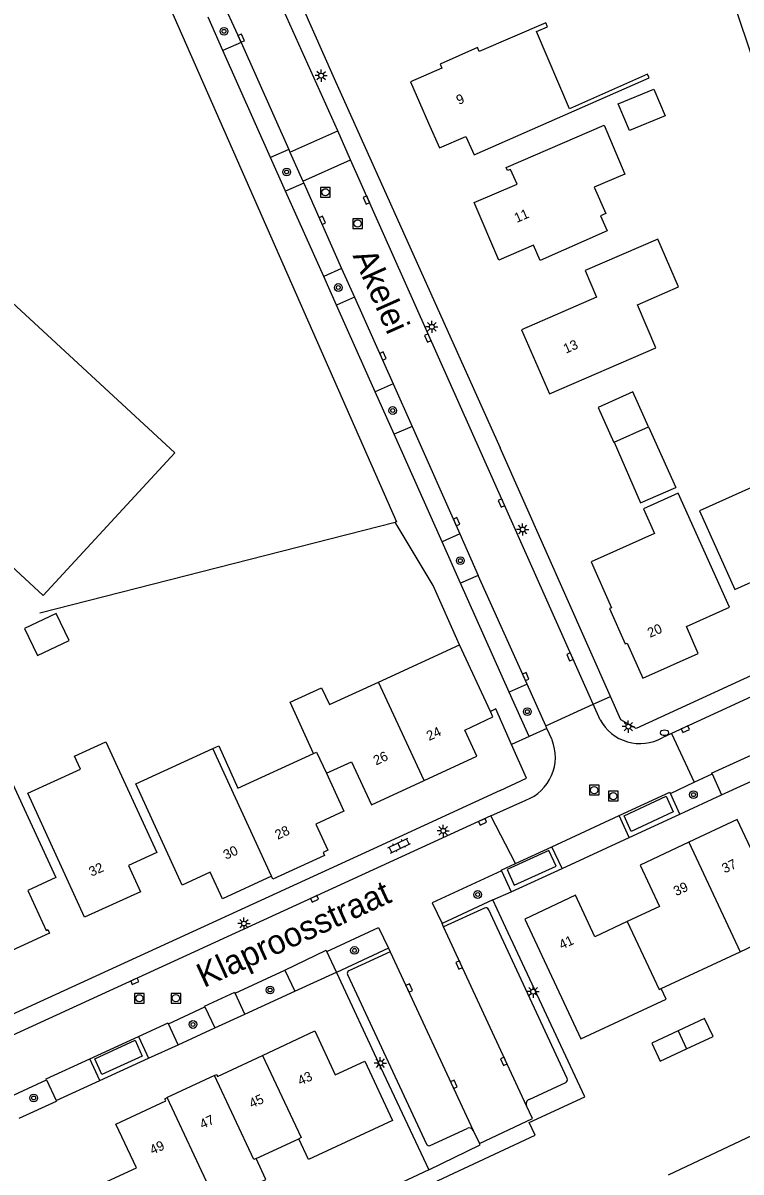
# Model space of a CAD drawing. Extents: x 136000 to 138005, y 398500 to 400500.
# Drawn here: x 137265.3 to 137339.7, y 398564.7 to 398683.8 of the extents above; entities that cross this region are included whole.
import ezdxf

# ---------------------------------------------------------------- set-up
doc = ezdxf.new("R2010")
doc.units = 0
for name, color, linetype in [('gg-afsc-erfafscheiding', 7, 'Continuous'), ('gg-afsc-hekwerk', 7, 'Continuous'), ('gg-anno-huisnummerreeks BGT', 7, 'Continuous'), ('gg-anno-openbare ruimte label', 7, 'Continuous'), ('gg-bbg-bijgebouw', 7, 'Continuous'), ('gg-bbg-gedigitaliseerde bijgebouw', 7, 'Continuous'), ('gg-bbg-hoofdgebouw', 7, 'Continuous'), ('gg-bbg-luifel en loopbrug', 7, 'Continuous'), ('gg-bbg-tussenscheiding', 7, 'Continuous'), ('gg-knt-plantopografie kant verharding', 7, 'Continuous'), ('gg-knt-verharding', 7, 'Continuous'), ('gg-knt-verharding nz', 7, 'Continuous'), ('gt-grn-groengrens', 7, 'Continuous'), ('gt-grn-vlakafsluiter', 7, 'Continuous'), ('gt-grn-weggrens', 7, 'Continuous'), ('gt-symb-boom', 7, 'Continuous'), ('gt-symb-brandkraan', 7, 'Continuous'), ('gt-symb-klinker verharding', 7, 'Continuous'), ('gt-symb-kolk', 7, 'Continuous'), ('gt-symb-lichtmast', 7, 'Continuous'), ('gt-symb-rioolschacht', 7, 'Continuous')]:
    doc.layers.add(name, color=color, linetype=linetype)

# ---------------------------------------------------------------- blocks, each defined once
blk = doc.blocks.new('gt0-LMAST')
at = {"layer": 'gt-symb-lichtmast'}
for p, q in [((-0.18, 0.17), (-0.45, 0.44)), ((-0.01, 0.25), (-0.01, 0.62)), ((0.17, 0.17), (0.44, 0.44)), ((-0.26, 0), (-0.63, 0)), ((-0.18, -0.18), (-0.45, -0.45)), ((-0.01, -0.25), (-0.01, -0.63)), ((0.44, -0.45), (0.17, -0.18)), ((0.24, 0), (0.62, 0))]:
    blk.add_line(p, q, dxfattribs=at)
blk.add_circle((-0.01, 0), 0.25, dxfattribs=at)
blk = doc.blocks.new('gt0-KOLK')
at = {"layer": 'gt-symb-kolk'}
blk.add_lwpolyline([(0, 0), (0.37, 0), (0.37, 0.4), (-0.38, 0.4), (-0.38, 0), (0, 0)], dxfattribs=at)
blk = doc.blocks.new('gt0-BOOM')
at = {"layer": 'gt-symb-boom'}
for radius in [0.4, 0.2]:
    blk.add_circle((0, 0), radius, dxfattribs=at)
blk = doc.blocks.new('gt0-RS')
at = {"layer": 'gt-symb-rioolschacht'}
blk.add_lwpolyline([(-0.5, -0.5), (0.5, -0.5), (0.5, 0.5), (-0.5, 0.5)], close=True, dxfattribs=at)
blk.add_circle((0, 0), 0.375, dxfattribs=at)
blk = doc.blocks.new('gt0-BR')
at = {"layer": 'gt-symb-brandkraan'}
for centre, radius, start, end in [((-0.24, 0), 0.206, 107.5669, 252.4331), ((0.6, -2.66), 3, 106.892, 107.5669), ((0, -0.69), 0.938, 73.108, 106.892), ((-0.6, -2.66), 3, 72.4331, 73.108), ((0.24, 0), 0.206, 287.567, 72.4331), ((0.6, 2.66), 3, 252.4331, 253.108), ((0, 0.69), 0.938, 253.108, 286.8921), ((-0.6, 2.66), 3, 286.8921, 287.567)]:
    blk.add_arc(centre, radius, start, end, dxfattribs=at)
blk = doc.blocks.new('gt0-KL1')
at = {"layer": 'gt-symb-klinker verharding'}
for p, q in [((-1.15, 0.3), (1.15, 0.3)), ((-1, -0.3), (-1, 0.3)), ((-0.5, 0.3), (-0.5, 0.45)), ((0, -0.3), (0, 0.3)), ((0.5, 0.3), (0.5, 0.45)), ((1, -0.3), (1, 0.3)), ((-1.15, -0.3), (1.15, -0.3)), ((-0.5, -0.45), (-0.5, -0.3)), ((0.5, -0.45), (0.5, -0.3))]:
    blk.add_line(p, q, dxfattribs=at)

msp = doc.modelspace()

# ---------------------------------------------------------------- linework, layer by layer
at = {"layer": 'gg-afsc-erfafscheiding'}
for p, q in [((137277, 398693.35), (137303.99, 398632.09)), ((137267.04, 398622.65), (137303.86, 398632.06)), ((137302.36, 398575.55), (137307.33, 398564.97)), ((137307.33, 398564.97), (137297.74, 398560.5))]:
    msp.add_line(p, q, dxfattribs=at)
msp.add_lwpolyline([(137294.99, 398559.23), (137292.92, 398558.27), (137293.52, 398556.96), (137318.34, 398568.55), (137317.72, 398569.88), (137323.49, 398572.55), (137315.3, 398590.04)], dxfattribs=at)
at = {"layer": 'gg-afsc-hekwerk'}
msp.add_line((137264.9, 398570.31), (137268.77, 398572.08), dxfattribs=at)
msp.add_lwpolyline([(137310.53, 398619.36), (137307.8, 398625.48), (137303.86, 398632.06)], dxfattribs=at)
at = {"layer": 'gg-bbg-bijgebouw'}
for p, q in [((137326.53, 398640.33), (137330.08, 398641.93)), ((137331.29, 398576.24), (137334.03, 398577.52))]:
    msp.add_line(p, q, dxfattribs=at)
for points in [[(137330.08, 398641.93), (137328.45, 398645.57), (137324.87, 398643.95), (137326.49, 398640.31), (137326.53, 398640.33)], [(137334.03, 398577.52), (137336.77, 398578.79), (137335.9, 398580.64), (137333.16, 398579.36)], [(137333.16, 398579.36), (137330.43, 398578.09), (137331.29, 398576.24)]]:
    msp.add_lwpolyline(points, dxfattribs=at)
at = {"layer": 'gg-bbg-gedigitaliseerde bijgebouw'}
for points in [[(137330.64, 398676.92), (137331.8, 398674.16), (137328.11, 398672.61), (137326.95, 398675.38), (137330.64, 398676.92)], [(137266.8, 398618.23), (137270.1, 398619.8), (137268.75, 398622.61), (137265.46, 398621.03), (137266.8, 398618.23)]]:
    msp.add_lwpolyline(points, dxfattribs=at)
at = {"layer": 'gg-bbg-hoofdgebouw'}
for p, q in [((137302.13, 398615.5), (137310.53, 398619.36)), ((137313.71, 398612.46), (137310.53, 398619.36)), ((137313.98, 398611.88), (137313.71, 398612.46)), ((137339.57, 398587.57), (137347.7, 398591.37)), ((137331.39, 398583.74), (137339.57, 398587.57)), ((137285.14, 398574.73), (137280.25, 398572.45)), ((137289.46, 398566.14), (137293.87, 398568.2))]:
    msp.add_line(p, q, dxfattribs=at)
for points in [[(137307.32, 398673.38), (137308.43, 398670.82), (137311.18, 398672.01), (137312.02, 398670.1), (137330.16, 398678.07), (137329.99, 398678.46), (137321.91, 398674.88), (137318.49, 398682.89), (137319.61, 398683.37), (137319.45, 398683.76), (137312.56, 398680.81), (137312.38, 398681.21), (137308.5, 398679.48), (137308.68, 398679.07), (137305.45, 398677.66), (137307.32, 398673.38)], [(137242.72, 398656.06), (137254.95, 398645.06), (137250.42, 398640.16), (137267.39, 398624.46), (137281.03, 398639.25), (137251.86, 398666.18), (137257.99, 398672.82), (137250.63, 398679.61)], [(137312.02, 398665.15), (137316.47, 398667.07), (137315.8, 398668.6), (137315.49, 398668.47), (137315.36, 398668.78), (137325.51, 398673.18), (137327.63, 398668.11), (137324.47, 398666.76), (137325.65, 398664.02), (137325.13, 398663.79), (137325.82, 398662.23), (137318.87, 398659.17), (137318.18, 398660.76), (137314.58, 398659.21), (137312.02, 398665.15)], [(137316.92, 398651.98), (137319.83, 398645.35), (137330.85, 398650.12), (137328.93, 398654.56), (137333.2, 398656.42), (137331.04, 398661.37), (137323.51, 398658.11), (137324.71, 398655.35), (137316.92, 398651.98)], [(137344.14, 398637.16), (137335.38, 398633.24), (137339.02, 398625.09), (137342.09, 398626.46), (137343.5, 398623.27), (137349.21, 398625.79)], [(137333.16, 398635.05), (137329.56, 398633.43), (137330.71, 398630.88), (137324.14, 398627.94), (137326.24, 398623.19), (137326.05, 398623.1), (137327.68, 398619.46), (137327.86, 398619.53), (137329.49, 398615.9), (137335.24, 398618.46), (137334.01, 398621.24), (137338.47, 398623.24), (137333.16, 398635.05)], [(137295.4, 398608.11), (137292.99, 398613.42), (137296.24, 398614.9), (137297.04, 398613.16), (137302.13, 398615.5)], [(137306.85, 398605.29), (137312.3, 398607.81), (137311.05, 398610.53), (137313.98, 398611.88)], [(137271.27, 398606.47), (137270.65, 398607.83), (137273.9, 398609.31), (137279.18, 398597.83), (137276.25, 398596.51), (137277.48, 398593.77), (137271.67, 398591.16), (137265.82, 398603.98), (137271.27, 398606.47)], [(137284.96, 398608.6), (137285.58, 398608.88), (137287.55, 398604.51), (137295.4, 398608.11)], [(137291.03, 398595.39), (137285.97, 398593.06), (137284.7, 398595.81), (137281.8, 398594.46), (137277, 398604.96), (137284.96, 398608.6)], [(137296.74, 398606.05), (137299.33, 398607.25), (137301.39, 398602.77), (137306.85, 398605.29)], [(137256.21, 398599.57), (137261.68, 398602.07), (137260.8, 398603.96), (137264.03, 398605.45), (137268.72, 398595.25), (137265.8, 398593.9), (137267.7, 398589.77), (137267.9, 398589.86), (137268.07, 398589.48), (137261.87, 398586.66), (137261.69, 398587.04), (137261.89, 398587.14)], [(137296.74, 398606.05), (137298.54, 398602.11), (137295.63, 398600.77), (137296.89, 398598.07), (137296.38, 398597.83), (137296.52, 398597.53), (137291.17, 398595.07), (137291.03, 398595.39)], [(137344.57, 398598.65), (137341.22, 398597.08), (137339.28, 398601.25), (137334.25, 398598.9)], [(137334.25, 398598.9), (137329.23, 398596.54), (137331.24, 398592.26), (137327.88, 398590.68)], [(137327.88, 398590.68), (137324.53, 398589.11), (137322.52, 398593.41), (137317.27, 398590.95), (137323.06, 398578.54), (137331.91, 398582.66), (137331.39, 398583.74)], [(137290.13, 398576.83), (137295.53, 398579.36), (137297.65, 398574.82), (137300.71, 398576.24), (137303.58, 398570.1), (137294.89, 398566.03), (137293.87, 398568.2)], [(137285.14, 398574.73), (137285.38, 398574.84), (137285.47, 398574.64), (137290.13, 398576.83)], [(137284.59, 398562.54), (137279.78, 398560.28), (137280.29, 398559.21), (137276.88, 398557.61), (137274.01, 398563.76), (137277.06, 398565.19), (137274.94, 398569.72), (137280.1, 398572.13), (137280.01, 398572.33), (137280.25, 398572.45)], [(137332.14, 398564.46), (137340.86, 398568.55), (137343.72, 398562.42), (137340.68, 398560.99), (137343.35, 398555.26), (137341.81, 398554.55), (137342.18, 398553.76), (137339.34, 398552.43), (137338.97, 398553.22), (137337.9, 398552.72), (137338.08, 398552.34), (137337.86, 398552.24)], [(137284.59, 398562.54), (137285.1, 398561.45), (137290.47, 398563.96), (137289.46, 398566.14)]]:
    msp.add_lwpolyline(points, dxfattribs=at)
at = {"layer": 'gg-bbg-luifel en loopbrug'}
msp.add_line((137330.08, 398641.93), (137332.9, 398635.64), dxfattribs=at)
msp.add_lwpolyline([(137326.53, 398640.33), (137329.27, 398634.05), (137332.9, 398635.64)], dxfattribs=at)
at = {"layer": 'gg-bbg-tussenscheiding'}
for p, q in [((137306.85, 398605.29), (137302.13, 398615.5)), ((137291.03, 398595.39), (137284.96, 398608.6)), ((137334.25, 398598.9), (137339.57, 398587.57)), ((137333.16, 398579.36), (137334.03, 398577.52))]:
    msp.add_line(p, q, dxfattribs=at)
for points in [[(137295.4, 398608.11), (137295.72, 398608.25), (137296.74, 398606.05)], [(137327.88, 398590.68), (137331.18, 398583.65), (137331.39, 398583.74)], [(137290.13, 398576.83), (137294.12, 398568.31), (137293.87, 398568.2)], [(137289.46, 398566.14), (137289.22, 398566.03), (137285.14, 398574.73)], [(137284.59, 398562.54), (137284.84, 398562.65), (137280.25, 398572.45)]]:
    msp.add_lwpolyline(points, dxfattribs=at)
at = {"layer": 'gg-knt-plantopografie kant verharding'}
msp.add_line((137310.11, 398619.14), (137310.11, 398619.14), dxfattribs=at)
at = {"layer": 'gg-knt-verharding'}
for p, q in [((137297.9, 398672.58), (137278.8, 398715.33)), ((137286.33, 398685.18), (137287.89, 398681.74)), ((137286.01, 398680.9), (137284.47, 398684.35)), ((137287.89, 398681.74), (137286.01, 398680.9)), ((137290.95, 398669.83), (137286.01, 398680.9)), ((137297.55, 398678), (137314.71, 398639.77)), ((137292.96, 398670.37), (137297.9, 398672.58)), ((137299.23, 398669.6), (137297.9, 398672.58)), ((137292.83, 398670.66), (137290.95, 398669.83)), ((137292.83, 398670.66), (137292.96, 398670.37)), ((137292.51, 398666.34), (137290.95, 398669.83)), ((137292.96, 398670.37), (137294.29, 398667.39)), ((137294.29, 398667.39), (137299.23, 398669.6)), ((137294.38, 398667.18), (137292.51, 398666.34)), ((137294.29, 398667.39), (137294.38, 398667.18)), ((137296.45, 398657.51), (137292.51, 398666.34)), ((137298.31, 398658.34), (137296.45, 398657.51)), ((137298.31, 398658.34), (137299.65, 398655.37)), ((137297.78, 398654.53), (137296.45, 398657.51)), ((137299.65, 398655.37), (137297.78, 398654.53)), ((137301.78, 398645.56), (137297.78, 398654.53)), ((137303.65, 398646.4), (137301.78, 398645.56)), ((137303.65, 398646.4), (137305.6, 398641.98)), ((137303.75, 398641.16), (137301.78, 398645.56)), ((137305.6, 398641.98), (137303.75, 398641.16)), ((137308.71, 398630.03), (137303.75, 398641.16)), ((137326.16, 398613.99), (137314.71, 398639.77)), ((137310.55, 398630.85), (137308.71, 398630.03)), ((137310.55, 398630.85), (137312.46, 398626.55)), ((137310.63, 398625.74), (137308.71, 398630.03)), ((137312.46, 398626.55), (137310.63, 398625.74)), ((137315.67, 398614.44), (137310.63, 398625.74)), ((137317.51, 398615.27), (137315.67, 398614.44)), ((137319.45, 398610.95), (137317.51, 398615.27)), ((137317.72, 398609.84), (137315.67, 398614.44)), ((137327.23, 398611.59), (137326.16, 398613.99)), ((137319.45, 398610.95), (137324.37, 398613.19)), ((137325.08, 398611.59), (137324.37, 398613.19)), ((137319.57, 398610.67), (137317.72, 398609.84)), ((137319.57, 398610.67), (137319.45, 398610.95)), ((137320.1, 398609.5), (137319.57, 398610.67)), ((137332.48, 398610.18), (137331.5, 398609.72)), ((137332.48, 398610.18), (137334.8, 398605.11)), ((137337.66, 398603.81), (137345.15, 398607.25)), ((137334.8, 398605.11), (137336.66, 398605.98)), ((137336.66, 398605.98), (137337.66, 398603.81)), ((137332.36, 398603.96), (137334.8, 398605.11)), ((137313.76, 398601.64), (137317.39, 398603.27)), ((137333.33, 398601.82), (137332.36, 398603.96)), ((137316.32, 398596.7), (137313.76, 398601.64)), ((137320.09, 398598.44), (137327.05, 398601.66)), ((137328.09, 398599.41), (137333.33, 398601.82)), ((137321.13, 398596.2), (137328.09, 398599.41)), ((137316.32, 398596.7), (137320.09, 398598.44)), ((137314.87, 398595.94), (137315.88, 398593.78)), ((137315.88, 398593.78), (137321.13, 398596.2)), ((137313.97, 398592.93), (137308.71, 398590.48)), ((137313.11, 398592.09), (137308.87, 398590.13)), ((137315.3, 398590.04), (137313.97, 398592.93)), ((137321.66, 398574.43), (137313.52, 398591.96)), ((137308.87, 398590.13), (137308.71, 398590.48)), ((137297.76, 398585.45), (137296.78, 398587.59)), ((137303.16, 398587.92), (137297.78, 398585.41)), ((137303.33, 398587.56), (137299.04, 398585.58)), ((137303.16, 398587.92), (137303.33, 398587.56)), ((137287.29, 398583.26), (137292.43, 398585.65)), ((137292.43, 398585.65), (137293.47, 398583.49)), ((137293.47, 398583.49), (137297.76, 398585.45)), ((137297.76, 398585.45), (137297.78, 398585.41)), ((137297.78, 398585.41), (137302.36, 398575.55)), ((137298.91, 398585.21), (137307.11, 398567.65)), ((137288.29, 398581.11), (137287.29, 398583.26)), ((137280.38, 398580.08), (137284.14, 398581.85)), ((137284.14, 398581.85), (137285.18, 398579.69)), ((137285.18, 398579.69), (137288.29, 398581.11)), ((137281.37, 398577.93), (137280.38, 398580.08)), ((137278.31, 398576.53), (137281.37, 398577.93)), ((137273.26, 398574.22), (137278.31, 398576.53)), ((137263.89, 398572.5), (137267.74, 398574.31)), ((137267.74, 398574.31), (137268.74, 398572.15)), ((137268.74, 398572.15), (137273.26, 398574.22)), ((137317.71, 398572.26), (137321.51, 398574.03)), ((137268.74, 398572.15), (137268.77, 398572.08)), ((137307.48, 398567.5), (137311.3, 398569.27)), ((137311.93, 398569.05), (137312.59, 398567.7))]:
    msp.add_line(p, q, dxfattribs=at)
for points in [[(137272.86, 398725.98), (137274.25, 398724.92), (137275.52, 398723.9), (137276.12, 398723.35), (137277.04, 398722.38), (137277.64, 398721.62), (137278.24, 398720.74), (137278.79, 398719.85), (137279.85, 398717.97), (137297.55, 398678)], [(137324.37, 398613.19), (137315.05, 398634.12), (137299.23, 398669.6)], [(137372.38, 398628.42), (137370.44, 398627.54), (137368.48, 398626.71), (137352.11, 398619.2), (137332.48, 398610.18)], [(137360.42, 398625.23), (137328.8, 398610.69), (137327.23, 398611.59)], [(137315.9, 398609.04), (137314.29, 398612.72), (137313.71, 398612.46)], [(137314.72, 398604.28), (137317.44, 398605.54), (137315.9, 398609.04)], [(137314.72, 398604.28), (137301.62, 398598.23), (137238.27, 398569.17)], [(137327.05, 398601.66), (137332.3, 398604.09), (137332.36, 398603.96)], [(137313.76, 398601.64), (137241.44, 398568.47), (137232.74, 398564.46)], [(137314.87, 398595.94), (137307.69, 398592.62), (137308.71, 398590.48)], [(137296.78, 398587.59), (137302.13, 398590.09), (137303.16, 398587.92)], [(137312.59, 398567.7), (137318.06, 398570.29), (137317.46, 398571.6)]]:
    msp.add_lwpolyline(points, dxfattribs=at)
for centre, radius, start, end in [((137329.21, 398613.82), 4.7, 208.3256, 299.1506), ((137315.68, 398607.71), 4.76, 291.052, 21.9704), ((137313.24, 398591.8), 0.312, 29.0019, 114.8103), ((137299.19, 398585.32), 0.297, 118.4778, 202.3699), ((137321.35, 398574.32), 0.335, 299.6128, 18.6783), ((137317.91, 398571.8), 0.498, 113.3465, 203.8335), ((137311.51, 398568.84), 0.479, 26.8, 116.1147), ((137307.35, 398567.73), 0.263, 198.5987, 297.6388)]:
    msp.add_arc(centre, radius, start, end, dxfattribs=at)
at = {"layer": 'gg-knt-verharding nz'}
for p, q in [((137287.89, 398681.74), (137292.83, 398670.66)), ((137294.38, 398667.18), (137298.31, 398658.34)), ((137299.65, 398655.37), (137303.65, 398646.4)), ((137305.6, 398641.98), (137310.55, 398630.85)), ((137317.51, 398615.27), (137312.46, 398626.55)), ((137328.09, 398599.41), (137327.05, 398601.66)), ((137321.13, 398596.2), (137320.09, 398598.44)), ((137317.46, 398571.6), (137308.87, 398590.13)), ((137303.33, 398587.56), (137311.93, 398569.05)), ((137272.22, 398576.48), (137277.27, 398578.8)), ((137277.27, 398578.8), (137278.31, 398576.53)), ((137273.26, 398574.22), (137272.22, 398576.48))]:
    msp.add_line(p, q, dxfattribs=at)
for points in [[(137336.66, 398605.98), (137336.62, 398606.05), (137344.13, 398609.49), (137344.18, 398609.39)], [(137331.91, 398603.66), (137332.64, 398602.04), (137328.28, 398600.01), (137327.55, 398601.64), (137331.91, 398603.66)], [(137315.45, 398596.09), (137316.16, 398594.45), (137320.51, 398596.42), (137319.77, 398598.06), (137315.45, 398596.09)], [(137314.87, 398595.94), (137314.84, 398596), (137316.32, 398596.7)], [(137292.43, 398585.65), (137296.72, 398587.72), (137296.78, 398587.59)], [(137284.14, 398581.85), (137284.11, 398581.93), (137287.24, 398583.37), (137287.29, 398583.26)], [(137277.27, 398578.8), (137280.33, 398580.2), (137280.38, 398580.08)], [(137276.93, 398578.4), (137277.65, 398576.76), (137273.49, 398574.84), (137272.74, 398576.48), (137276.93, 398578.4)], [(137267.74, 398574.31), (137267.7, 398574.41), (137272.22, 398576.48)], [(137307.33, 398564.97), (137312.65, 398567.58), (137312.59, 398567.7)]]:
    msp.add_lwpolyline(points, dxfattribs=at)
at = {"layer": 'gt-grn-groengrens'}
for p, q in [((137333.33, 398601.82), (137337.66, 398603.81)), ((137313.97, 398592.93), (137315.88, 398593.78)), ((137288.29, 398581.11), (137293.47, 398583.49)), ((137281.37, 398577.93), (137285.18, 398579.69))]:
    msp.add_line(p, q, dxfattribs=at)
at = {"layer": 'gt-grn-vlakafsluiter'}
msp.add_line((137303.99, 398632.09), (137303.86, 398632.06), dxfattribs=at)
msp.add_lwpolyline([(137289.73, 398757.84), (137300.71, 398731.71), (137320.24, 398739.69), (137323.9, 398729.97), (137327.06, 398721.11), (137341.61, 398677.8), (137352.96, 398643.76), (137373.41, 398649.22), (137374.59, 398645.68)], dxfattribs=at)
at = {"layer": 'gt-grn-weggrens'}
for p, q in [((137324.37, 398613.19), (137326.16, 398613.99)), ((137317.72, 398609.84), (137315.9, 398609.04))]:
    msp.add_line(p, q, dxfattribs=at)

# ---------------------------------------------------------------- block references
at = {"layer": 'gt-symb-boom'}
for p in [(137286.13, 398682.9), (137292.61, 398668.33), (137297.96, 398656.36), (137303.6, 398643.62), (137310.6, 398628.07), (137317.54, 398612.43), (137334.74, 398603.83), (137312.4, 398593.49), (137299.64, 398587.7), (137290.9, 398583.6), (137282.91, 398580.03), (137266.42, 398572.42)]:
    msp.add_blockref('gt0-BOOM', p, dxfattribs=at)
at = {"layer": 'gt-symb-brandkraan'}
msp.add_blockref('gt0-BR', (137331.74, 398610.25), dxfattribs=at)
at = {"layer": 'gt-symb-klinker verharding', "rotation": 25.975714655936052}
msp.add_blockref('gt0-KL1', (137304.27, 398598.55), dxfattribs=at)
at = {"layer": 'gt-symb-kolk'}
for p, rotation in [((137287.72, 398682.1), -65.8752793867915), ((137301.06, 398665.51), 114.08866566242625), ((137296.13, 398663.23), -65.9908091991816), ((137307.42, 398651.22), 114.00181908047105), ((137302.41, 398649.18), -65.9908091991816), ((137315.05, 398634.12), 114.05590191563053), ((137310.03, 398632.03), -66.21121103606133), ((137322.13, 398618.19), 113.95839197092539), ((137317.19, 398615.98), -65.85725118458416), ((137333.8, 398610.8), -154.95092938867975), ((137312.81, 398601.2), -155.36971053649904), ((137295.41, 398593.22), -155.35167591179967), ((137310.66, 398586.28), 114.86137500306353), ((137276.8, 398584.68), -155.3697105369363), ((137305.12, 398583.71), -65.0771945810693), ((137315.28, 398576.3), 114.86137500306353), ((137309.75, 398573.74), -65.07719458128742)]:
    msp.add_blockref('gt0-KOLK', p, dxfattribs=dict(at, rotation=rotation))
at = {"layer": 'gt-symb-lichtmast'}
for p in [(137296.2, 398678.31), (137307.66, 398652.29), (137317.06, 398631.3), (137328, 398610.88), (137308.84, 398600.09), (137288.2, 398590.48), (137318.15, 398583.43), (137302.32, 398576.02)]:
    msp.add_blockref('gt0-LMAST', p, dxfattribs=at)
at = {"layer": 'gt-symb-rioolschacht'}
for p in [(137296.63, 398666.22), (137299.96, 398662.99), (137324.46, 398604.3), (137326.44, 398603.68), (137277.36, 398582.74), (137281.14, 398582.75)]:
    msp.add_blockref('gt0-RS', p, dxfattribs=at)

# ---------------------------------------------------------------- texts
at = {"layer": 'gg-anno-huisnummerreeks BGT'}
for s, rotation, p in [('9', 23.6, (137310.44, 398675.26)), ('11', 23.3, (137316.44, 398663.05)), ('13', 23.7, (137321.53, 398649.5)), ('20', 23.9, (137330.24, 398620.07)), ('24', 24.8, (137307.37, 398609.39)), ('26', 24.8, (137301.87, 398606.85)), ('28', 24.7, (137291.68, 398599.15)), ('30', 24.6, (137286.33, 398597.08)), ('37', 25.1, (137337.97, 398595.67)), ('32', 24.2, (137272.41, 398595.33)), ('39', 25.1, (137332.95, 398593.31)), ('41', 25.1, (137321.1, 398587.77)), ('43', 25.1, (137294.04, 398573.69)), ('45', 25.1, (137289.01, 398571.33)), ('47', 25, (137283.89, 398569.18)), ('49', 25.1, (137278.72, 398566.52))]:
    msp.add_text(s, height=1, rotation=rotation, dxfattribs=at).set_placement(p)
at = {"layer": 'gg-anno-openbare ruimte label'}
for s, rotation, p in [('Akelei', 294, (137299.42, 398659.66)), ('Klaproosstraat', 24.6, (137284.04, 398583.8))]:
    msp.add_text(s, height=2.5, rotation=rotation, dxfattribs=at).set_placement(p)

doc.saveas('drawing.dxf')
